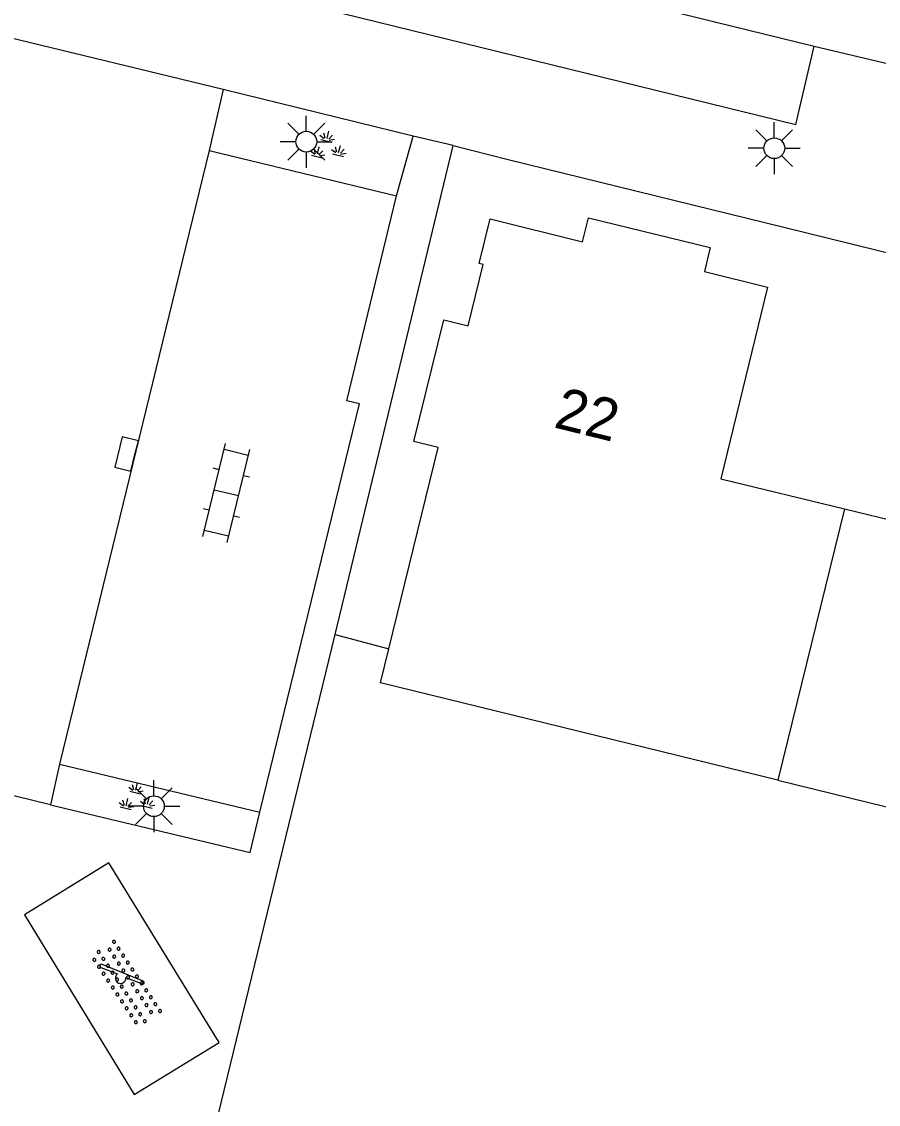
# Model space of a CAD drawing. Extents: x 125000 to 129004, y 397500 to 399008.
# Drawn here: x 126676.77 to 126697.37, y 398245.21 to 398271.24 of the extents above; entities that cross this region are included whole.
import ezdxf

# ---------------------------------------------------------------- set-up
doc = ezdxf.new("R2010")
doc.units = 0
for name, color, linetype in [('gg-afsc-hekwerk', 7, 'Continuous'), ('gg-afsc-muur', 7, 'Continuous'), ('gg-anno-huisnummerreeks BGT', 7, 'Continuous'), ('gg-bbg-hoofdgebouw', 7, 'Continuous'), ('gg-bbg-tussenscheiding', 7, 'Continuous'), ('gg-knt-verharding', 7, 'Continuous'), ('gt-grn-weggrens', 7, 'Continuous'), ('gt-symb-groenvak', 7, 'Continuous'), ('gt-symb-klinker verharding', 7, 'Continuous'), ('gt-symb-kolk', 7, 'Continuous'), ('gt-symb-lichtmast', 7, 'Continuous'), ('gt-symb-overige verharding', 7, 'Continuous'), ('gt-symb-speelvoorziening', 7, 'Continuous')]:
    doc.layers.add(name, color=color, linetype=linetype)

# ---------------------------------------------------------------- blocks, each defined once
blk = doc.blocks.new('gt0-OVH')
at = {"layer": 'gt-symb-overige verharding'}
for points in [[(-0.972, 0.298), (-0.967, 0.308), (-0.965, 0.319), (-0.966, 0.33), (-0.971, 0.34), (-0.978, 0.348), (-0.988, 0.353), (-0.999, 0.355), (-1.01, 0.354), (-1.02, 0.349), (-1.028, 0.342), (-1.033, 0.332), (-1.035, 0.321), (-1.034, 0.31), (-1.029, 0.3), (-1.022, 0.292), (-1.012, 0.287), (-1.001, 0.285), (-0.99, 0.286), (-0.98, 0.291)], [(-0.772, 0.298), (-0.767, 0.308), (-0.765, 0.319), (-0.766, 0.33), (-0.771, 0.34), (-0.778, 0.348), (-0.788, 0.353), (-0.799, 0.355), (-0.81, 0.354), (-0.82, 0.349), (-0.828, 0.342), (-0.833, 0.332), (-0.835, 0.321), (-0.834, 0.31), (-0.829, 0.3), (-0.822, 0.292), (-0.812, 0.287), (-0.801, 0.285), (-0.79, 0.286), (-0.78, 0.291)], [(-0.572, 0.298), (-0.567, 0.308), (-0.565, 0.319), (-0.566, 0.33), (-0.571, 0.34), (-0.578, 0.348), (-0.588, 0.353), (-0.599, 0.355), (-0.61, 0.354), (-0.62, 0.349), (-0.628, 0.342), (-0.633, 0.332), (-0.635, 0.321), (-0.634, 0.31), (-0.629, 0.3), (-0.622, 0.292), (-0.612, 0.287), (-0.601, 0.285), (-0.59, 0.286), (-0.58, 0.291)], [(-0.372, 0.298), (-0.367, 0.308), (-0.365, 0.319), (-0.366, 0.33), (-0.371, 0.34), (-0.378, 0.348), (-0.388, 0.353), (-0.399, 0.355), (-0.41, 0.354), (-0.42, 0.349), (-0.428, 0.342), (-0.433, 0.332), (-0.435, 0.321), (-0.434, 0.31), (-0.429, 0.3), (-0.422, 0.292), (-0.412, 0.287), (-0.401, 0.285), (-0.39, 0.286), (-0.38, 0.291)], [(-0.172, 0.298), (-0.167, 0.308), (-0.165, 0.319), (-0.166, 0.33), (-0.171, 0.34), (-0.178, 0.348), (-0.188, 0.353), (-0.199, 0.355), (-0.21, 0.354), (-0.22, 0.349), (-0.228, 0.342), (-0.233, 0.332), (-0.235, 0.321), (-0.234, 0.31), (-0.229, 0.3), (-0.222, 0.292), (-0.212, 0.287), (-0.201, 0.285), (-0.19, 0.286), (-0.18, 0.291)], [(0.028, 0.298), (0.033, 0.308), (0.035, 0.319), (0.034, 0.33), (0.029, 0.34), (0.022, 0.348), (0.012, 0.353), (0.001, 0.355), (-0.01, 0.354), (-0.02, 0.349), (-0.028, 0.342), (-0.033, 0.332), (-0.035, 0.321), (-0.034, 0.31), (-0.029, 0.3), (-0.022, 0.292), (-0.012, 0.287), (-0.001, 0.285), (0.01, 0.286), (0.02, 0.291)], [(0.228, 0.298), (0.233, 0.308), (0.235, 0.319), (0.234, 0.33), (0.229, 0.34), (0.222, 0.348), (0.212, 0.353), (0.201, 0.355), (0.19, 0.354), (0.18, 0.349), (0.172, 0.342), (0.167, 0.332), (0.165, 0.321), (0.166, 0.31), (0.171, 0.3), (0.178, 0.292), (0.188, 0.287), (0.199, 0.285), (0.21, 0.286), (0.22, 0.291)], [(0.428, 0.298), (0.433, 0.308), (0.435, 0.319), (0.434, 0.33), (0.429, 0.34), (0.422, 0.348), (0.412, 0.353), (0.401, 0.355), (0.39, 0.354), (0.38, 0.349), (0.372, 0.342), (0.367, 0.332), (0.365, 0.321), (0.366, 0.31), (0.371, 0.3), (0.378, 0.292), (0.388, 0.287), (0.399, 0.285), (0.41, 0.286), (0.42, 0.291)], [(0.628, 0.298), (0.633, 0.308), (0.635, 0.319), (0.634, 0.33), (0.629, 0.34), (0.622, 0.348), (0.612, 0.353), (0.601, 0.355), (0.59, 0.354), (0.58, 0.349), (0.572, 0.342), (0.567, 0.332), (0.565, 0.321), (0.566, 0.31), (0.571, 0.3), (0.578, 0.292), (0.588, 0.287), (0.599, 0.285), (0.61, 0.286), (0.62, 0.291)], [(0.828, 0.298), (0.833, 0.308), (0.835, 0.319), (0.834, 0.33), (0.829, 0.34), (0.822, 0.348), (0.812, 0.353), (0.801, 0.355), (0.79, 0.354), (0.78, 0.349), (0.772, 0.342), (0.767, 0.332), (0.765, 0.321), (0.766, 0.31), (0.771, 0.3), (0.778, 0.292), (0.788, 0.287), (0.799, 0.285), (0.81, 0.286), (0.82, 0.291)], [(1.028, 0.298), (1.033, 0.308), (1.035, 0.319), (1.034, 0.33), (1.029, 0.34), (1.022, 0.348), (1.012, 0.353), (1.001, 0.355), (0.99, 0.354), (0.98, 0.349), (0.972, 0.342), (0.967, 0.332), (0.965, 0.321), (0.966, 0.31), (0.971, 0.3), (0.978, 0.292), (0.988, 0.287), (0.999, 0.285), (1.01, 0.286), (1.02, 0.291)], [(-0.872, 0.106), (-0.867, 0.116), (-0.865, 0.126), (-0.866, 0.137), (-0.871, 0.147), (-0.878, 0.156), (-0.888, 0.161), (-0.899, 0.163), (-0.91, 0.162), (-0.92, 0.157), (-0.928, 0.15), (-0.933, 0.14), (-0.935, 0.129), (-0.934, 0.118), (-0.929, 0.108), (-0.922, 0.1), (-0.912, 0.095), (-0.901, 0.092), (-0.89, 0.094), (-0.88, 0.098)], [(-0.672, 0.106), (-0.667, 0.116), (-0.665, 0.126), (-0.666, 0.137), (-0.671, 0.147), (-0.678, 0.156), (-0.688, 0.161), (-0.699, 0.163), (-0.71, 0.162), (-0.72, 0.157), (-0.728, 0.15), (-0.733, 0.14), (-0.735, 0.129), (-0.734, 0.118), (-0.729, 0.108), (-0.722, 0.1), (-0.712, 0.095), (-0.701, 0.092), (-0.69, 0.094), (-0.68, 0.098)], [(-0.472, 0.106), (-0.467, 0.116), (-0.465, 0.126), (-0.466, 0.137), (-0.471, 0.147), (-0.478, 0.156), (-0.488, 0.161), (-0.499, 0.163), (-0.51, 0.162), (-0.52, 0.157), (-0.528, 0.15), (-0.533, 0.14), (-0.535, 0.129), (-0.534, 0.118), (-0.529, 0.108), (-0.522, 0.1), (-0.512, 0.095), (-0.501, 0.092), (-0.49, 0.094), (-0.48, 0.098)], [(-0.272, 0.106), (-0.267, 0.116), (-0.265, 0.126), (-0.266, 0.137), (-0.271, 0.147), (-0.278, 0.156), (-0.288, 0.161), (-0.299, 0.163), (-0.31, 0.162), (-0.32, 0.157), (-0.328, 0.15), (-0.333, 0.14), (-0.335, 0.129), (-0.334, 0.118), (-0.329, 0.108), (-0.322, 0.1), (-0.312, 0.095), (-0.301, 0.092), (-0.29, 0.094), (-0.28, 0.098)], [(-0.072, 0.106), (-0.067, 0.116), (-0.065, 0.126), (-0.066, 0.137), (-0.071, 0.147), (-0.078, 0.156), (-0.088, 0.161), (-0.099, 0.163), (-0.11, 0.162), (-0.12, 0.157), (-0.128, 0.15), (-0.133, 0.14), (-0.135, 0.129), (-0.134, 0.118), (-0.129, 0.108), (-0.122, 0.1), (-0.112, 0.095), (-0.101, 0.092), (-0.09, 0.094), (-0.08, 0.098)], [(0.128, 0.106), (0.133, 0.116), (0.135, 0.126), (0.134, 0.137), (0.129, 0.147), (0.122, 0.156), (0.112, 0.161), (0.101, 0.163), (0.09, 0.162), (0.08, 0.157), (0.072, 0.15), (0.067, 0.14), (0.065, 0.129), (0.066, 0.118), (0.071, 0.108), (0.078, 0.1), (0.088, 0.095), (0.099, 0.092), (0.11, 0.094), (0.12, 0.098)], [(0.328, 0.106), (0.333, 0.116), (0.335, 0.126), (0.334, 0.137), (0.329, 0.147), (0.322, 0.156), (0.312, 0.161), (0.301, 0.163), (0.29, 0.162), (0.28, 0.157), (0.272, 0.15), (0.267, 0.14), (0.265, 0.129), (0.266, 0.118), (0.271, 0.108), (0.278, 0.1), (0.288, 0.095), (0.299, 0.092), (0.31, 0.094), (0.32, 0.098)], [(0.528, 0.106), (0.533, 0.116), (0.535, 0.126), (0.534, 0.137), (0.529, 0.147), (0.522, 0.156), (0.512, 0.161), (0.501, 0.163), (0.49, 0.162), (0.48, 0.157), (0.472, 0.15), (0.467, 0.14), (0.465, 0.129), (0.466, 0.118), (0.471, 0.108), (0.478, 0.1), (0.488, 0.095), (0.499, 0.092), (0.51, 0.094), (0.52, 0.098)], [(0.728, 0.106), (0.733, 0.116), (0.735, 0.126), (0.734, 0.137), (0.729, 0.147), (0.722, 0.156), (0.712, 0.161), (0.701, 0.163), (0.69, 0.162), (0.68, 0.157), (0.672, 0.15), (0.667, 0.14), (0.665, 0.129), (0.666, 0.118), (0.671, 0.108), (0.678, 0.1), (0.688, 0.095), (0.699, 0.092), (0.71, 0.094), (0.72, 0.098)], [(0.928, 0.106), (0.933, 0.116), (0.935, 0.126), (0.934, 0.137), (0.929, 0.147), (0.922, 0.156), (0.912, 0.161), (0.901, 0.163), (0.89, 0.162), (0.88, 0.157), (0.872, 0.15), (0.867, 0.14), (0.865, 0.129), (0.866, 0.118), (0.871, 0.108), (0.878, 0.1), (0.888, 0.095), (0.899, 0.092), (0.91, 0.094), (0.92, 0.098)], [(-0.972, -0.142), (-0.967, -0.132), (-0.965, -0.121), (-0.966, -0.11), (-0.971, -0.1), (-0.978, -0.092), (-0.988, -0.087), (-0.999, -0.085), (-1.01, -0.086), (-1.02, -0.091), (-1.028, -0.098), (-1.033, -0.108), (-1.035, -0.119), (-1.034, -0.13), (-1.029, -0.14), (-1.022, -0.148), (-1.012, -0.153), (-1.001, -0.155), (-0.99, -0.154), (-0.98, -0.149)], [(-0.772, -0.142), (-0.767, -0.132), (-0.765, -0.121), (-0.766, -0.11), (-0.771, -0.1), (-0.778, -0.092), (-0.788, -0.087), (-0.799, -0.085), (-0.81, -0.086), (-0.82, -0.091), (-0.828, -0.098), (-0.833, -0.108), (-0.835, -0.119), (-0.834, -0.13), (-0.829, -0.14), (-0.822, -0.148), (-0.812, -0.153), (-0.801, -0.155), (-0.79, -0.154), (-0.78, -0.149)], [(-0.572, -0.142), (-0.567, -0.132), (-0.565, -0.121), (-0.566, -0.11), (-0.571, -0.1), (-0.578, -0.092), (-0.588, -0.087), (-0.599, -0.085), (-0.61, -0.086), (-0.62, -0.091), (-0.628, -0.098), (-0.633, -0.108), (-0.635, -0.119), (-0.634, -0.13), (-0.629, -0.14), (-0.622, -0.148), (-0.612, -0.153), (-0.601, -0.155), (-0.59, -0.154), (-0.58, -0.149)], [(-0.372, -0.142), (-0.367, -0.132), (-0.365, -0.121), (-0.366, -0.11), (-0.371, -0.1), (-0.378, -0.092), (-0.388, -0.087), (-0.399, -0.085), (-0.41, -0.086), (-0.42, -0.091), (-0.428, -0.098), (-0.433, -0.108), (-0.435, -0.119), (-0.434, -0.13), (-0.429, -0.14), (-0.422, -0.148), (-0.412, -0.153), (-0.401, -0.155), (-0.39, -0.154), (-0.38, -0.149)], [(-0.172, -0.142), (-0.167, -0.132), (-0.165, -0.121), (-0.166, -0.11), (-0.171, -0.1), (-0.178, -0.092), (-0.188, -0.087), (-0.199, -0.085), (-0.21, -0.086), (-0.22, -0.091), (-0.228, -0.098), (-0.233, -0.108), (-0.235, -0.119), (-0.234, -0.13), (-0.229, -0.14), (-0.222, -0.148), (-0.212, -0.153), (-0.201, -0.155), (-0.19, -0.154), (-0.18, -0.149)], [(0.028, -0.142), (0.033, -0.132), (0.035, -0.121), (0.034, -0.11), (0.029, -0.1), (0.022, -0.092), (0.012, -0.087), (0.001, -0.085), (-0.01, -0.086), (-0.02, -0.091), (-0.028, -0.098), (-0.033, -0.108), (-0.035, -0.119), (-0.034, -0.13), (-0.029, -0.14), (-0.022, -0.148), (-0.012, -0.153), (-0.001, -0.155), (0.01, -0.154), (0.02, -0.149)], [(0.228, -0.142), (0.233, -0.132), (0.235, -0.121), (0.234, -0.11), (0.229, -0.1), (0.222, -0.092), (0.212, -0.087), (0.201, -0.085), (0.19, -0.086), (0.18, -0.091), (0.172, -0.098), (0.167, -0.108), (0.165, -0.119), (0.166, -0.13), (0.171, -0.14), (0.178, -0.148), (0.188, -0.153), (0.199, -0.155), (0.21, -0.154), (0.22, -0.149)], [(0.428, -0.142), (0.433, -0.132), (0.435, -0.121), (0.434, -0.11), (0.429, -0.1), (0.422, -0.092), (0.412, -0.087), (0.401, -0.085), (0.39, -0.086), (0.38, -0.091), (0.372, -0.098), (0.367, -0.108), (0.365, -0.119), (0.366, -0.13), (0.371, -0.14), (0.378, -0.148), (0.388, -0.153), (0.399, -0.155), (0.41, -0.154), (0.42, -0.149)], [(0.628, -0.142), (0.633, -0.132), (0.635, -0.121), (0.634, -0.11), (0.629, -0.1), (0.622, -0.092), (0.612, -0.087), (0.601, -0.085), (0.59, -0.086), (0.58, -0.091), (0.572, -0.098), (0.567, -0.108), (0.565, -0.119), (0.566, -0.13), (0.571, -0.14), (0.578, -0.148), (0.588, -0.153), (0.599, -0.155), (0.61, -0.154), (0.62, -0.149)], [(0.828, -0.142), (0.833, -0.132), (0.835, -0.121), (0.834, -0.11), (0.829, -0.1), (0.822, -0.092), (0.812, -0.087), (0.801, -0.085), (0.79, -0.086), (0.78, -0.091), (0.772, -0.098), (0.767, -0.108), (0.765, -0.119), (0.766, -0.13), (0.771, -0.14), (0.778, -0.148), (0.788, -0.153), (0.799, -0.155), (0.81, -0.154), (0.82, -0.149)], [(1.028, -0.142), (1.033, -0.132), (1.035, -0.121), (1.034, -0.11), (1.029, -0.1), (1.022, -0.092), (1.012, -0.087), (1.001, -0.085), (0.99, -0.086), (0.98, -0.091), (0.972, -0.098), (0.967, -0.108), (0.965, -0.119), (0.966, -0.13), (0.971, -0.14), (0.978, -0.148), (0.988, -0.153), (0.999, -0.155), (1.01, -0.154), (1.02, -0.149)], [(-0.872, -0.334), (-0.867, -0.324), (-0.865, -0.314), (-0.866, -0.303), (-0.871, -0.293), (-0.878, -0.284), (-0.888, -0.279), (-0.899, -0.277), (-0.91, -0.278), (-0.92, -0.283), (-0.928, -0.29), (-0.933, -0.3), (-0.935, -0.311), (-0.934, -0.322), (-0.929, -0.332), (-0.922, -0.34), (-0.912, -0.345), (-0.901, -0.348), (-0.89, -0.346), (-0.88, -0.342)], [(-0.672, -0.334), (-0.667, -0.324), (-0.665, -0.314), (-0.666, -0.303), (-0.671, -0.293), (-0.678, -0.284), (-0.688, -0.279), (-0.699, -0.277), (-0.71, -0.278), (-0.72, -0.283), (-0.728, -0.29), (-0.733, -0.3), (-0.735, -0.311), (-0.734, -0.322), (-0.729, -0.332), (-0.722, -0.34), (-0.712, -0.345), (-0.701, -0.348), (-0.69, -0.346), (-0.68, -0.342)], [(-0.472, -0.334), (-0.467, -0.324), (-0.465, -0.314), (-0.466, -0.303), (-0.471, -0.293), (-0.478, -0.284), (-0.488, -0.279), (-0.499, -0.277), (-0.51, -0.278), (-0.52, -0.283), (-0.528, -0.29), (-0.533, -0.3), (-0.535, -0.311), (-0.534, -0.322), (-0.529, -0.332), (-0.522, -0.34), (-0.512, -0.345), (-0.501, -0.348), (-0.49, -0.346), (-0.48, -0.342)], [(-0.272, -0.334), (-0.267, -0.324), (-0.265, -0.314), (-0.266, -0.303), (-0.271, -0.293), (-0.278, -0.284), (-0.288, -0.279), (-0.299, -0.277), (-0.31, -0.278), (-0.32, -0.283), (-0.328, -0.29), (-0.333, -0.3), (-0.335, -0.311), (-0.334, -0.322), (-0.329, -0.332), (-0.322, -0.34), (-0.312, -0.345), (-0.301, -0.348), (-0.29, -0.346), (-0.28, -0.342)], [(-0.072, -0.334), (-0.067, -0.324), (-0.065, -0.314), (-0.066, -0.303), (-0.071, -0.293), (-0.078, -0.284), (-0.088, -0.279), (-0.099, -0.277), (-0.11, -0.278), (-0.12, -0.283), (-0.128, -0.29), (-0.133, -0.3), (-0.135, -0.311), (-0.134, -0.322), (-0.129, -0.332), (-0.122, -0.34), (-0.112, -0.345), (-0.101, -0.348), (-0.09, -0.346), (-0.08, -0.342)], [(0.128, -0.334), (0.133, -0.324), (0.135, -0.314), (0.134, -0.303), (0.129, -0.293), (0.122, -0.284), (0.112, -0.279), (0.101, -0.277), (0.09, -0.278), (0.08, -0.283), (0.072, -0.29), (0.067, -0.3), (0.065, -0.311), (0.066, -0.322), (0.071, -0.332), (0.078, -0.34), (0.088, -0.345), (0.099, -0.348), (0.11, -0.346), (0.12, -0.342)], [(0.328, -0.334), (0.333, -0.324), (0.335, -0.314), (0.334, -0.303), (0.329, -0.293), (0.322, -0.284), (0.312, -0.279), (0.301, -0.277), (0.29, -0.278), (0.28, -0.283), (0.272, -0.29), (0.267, -0.3), (0.265, -0.311), (0.266, -0.322), (0.271, -0.332), (0.278, -0.34), (0.288, -0.345), (0.299, -0.348), (0.31, -0.346), (0.32, -0.342)], [(0.528, -0.334), (0.533, -0.324), (0.535, -0.314), (0.534, -0.303), (0.529, -0.293), (0.522, -0.284), (0.512, -0.279), (0.501, -0.277), (0.49, -0.278), (0.48, -0.283), (0.472, -0.29), (0.467, -0.3), (0.465, -0.311), (0.466, -0.322), (0.471, -0.332), (0.478, -0.34), (0.488, -0.345), (0.499, -0.348), (0.51, -0.346), (0.52, -0.342)], [(0.728, -0.334), (0.733, -0.324), (0.735, -0.314), (0.734, -0.303), (0.729, -0.293), (0.722, -0.284), (0.712, -0.279), (0.701, -0.277), (0.69, -0.278), (0.68, -0.283), (0.672, -0.29), (0.667, -0.3), (0.665, -0.311), (0.666, -0.322), (0.671, -0.332), (0.678, -0.34), (0.688, -0.345), (0.699, -0.348), (0.71, -0.346), (0.72, -0.342)], [(0.928, -0.334), (0.933, -0.324), (0.935, -0.314), (0.934, -0.303), (0.929, -0.293), (0.922, -0.284), (0.912, -0.279), (0.901, -0.277), (0.89, -0.278), (0.88, -0.283), (0.872, -0.29), (0.867, -0.3), (0.865, -0.311), (0.866, -0.322), (0.871, -0.332), (0.878, -0.34), (0.888, -0.345), (0.899, -0.348), (0.91, -0.346), (0.92, -0.342)]]:
    blk.add_lwpolyline(points, close=True, dxfattribs=at)
blk = doc.blocks.new('gt0-SV')
at = {"layer": 'gt-symb-speelvoorziening'}
for p, q in [((0.542, -0.076), (-0.449, 0.324)), ((-0.477, 0.255), (-0.08, 0.096)), ((0.125, 0.014), (0.515, -0.143))]:
    blk.add_line(p, q, dxfattribs=at)
for centre, radius, start, end in [((-0.466, 0.291), 0.0369, 63.6251, 252.6602), ((-0.002, -0.005), 0.128, 127.6866, 8.5986), ((0.531, -0.111), 0.0363, 243.5085, 72.5436)]:
    blk.add_arc(centre, radius, start, end, dxfattribs=at)
blk = doc.blocks.new('gt0-LMAST')
at = {"layer": 'gt-symb-lichtmast'}
for p, q in [((-0.005, 0.246), (-0.005, 0.621)), ((-0.182, 0.173), (-0.447, 0.438)), ((0.172, 0.173), (0.437, 0.438)), ((-0.255, -0.004), (-0.63, -0.004)), ((-0.182, -0.181), (-0.447, -0.446)), ((-0.005, -0.254), (-0.005, -0.629)), ((0.437, -0.446), (0.172, -0.181)), ((0.245, -0.004), (0.62, -0.004))]:
    blk.add_line(p, q, dxfattribs=at)
blk.add_circle((-0.005, -0.004), 0.25, dxfattribs=at)
blk = doc.blocks.new('gt0-GRVAK')
at = {"layer": 'gt-symb-groenvak'}
for p, q in [((-0.091, 0.211), (-0.156, 0.322)), ((-0.047, 0.214), (-0.047, 0.393)), ((-0.004, 0.211), (0.061, 0.322)), ((-0.11, 0.189), (-0.228, 0.24)), ((-0.182, 0.153), (0.088, 0.153)), ((0.015, 0.189), (0.133, 0.24)), ((0.262, -0.052), (0.197, 0.059)), ((0.305, -0.049), (0.305, 0.13)), ((0.349, -0.052), (0.414, 0.059)), ((-0.245, -0.228), (-0.363, -0.177)), ((-0.226, -0.206), (-0.291, -0.095)), ((-0.183, -0.203), (-0.183, -0.024)), ((-0.139, -0.206), (-0.074, -0.095)), ((-0.12, -0.228), (-0.002, -0.177)), ((0.243, -0.074), (0.125, -0.023)), ((0.17, -0.11), (0.441, -0.11)), ((0.368, -0.074), (0.486, -0.023)), ((-0.318, -0.264), (-0.047, -0.264))]:
    blk.add_line(p, q, dxfattribs=at)
blk = doc.blocks.new('gt0-KL1')
at = {"layer": 'gt-symb-klinker verharding'}
for p, q in [((-1.15, 0.3), (1.15, 0.3)), ((-1, -0.3), (-1, 0.3)), ((-0.5, 0.3), (-0.5, 0.45)), ((0, -0.3), (0, 0.3)), ((0.5, 0.3), (0.5, 0.45)), ((1, -0.3), (1, 0.3)), ((-1.15, -0.3), (1.15, -0.3)), ((-0.5, -0.45), (-0.5, -0.3)), ((0.5, -0.45), (0.5, -0.3))]:
    blk.add_line(p, q, dxfattribs=at)
blk = doc.blocks.new('gt0-KOLK')
at = {"layer": 'gt-symb-kolk'}
blk.add_lwpolyline([(0, 0), (0.375, 0), (0.375, 0.4), (-0.375, 0.4), (-0.375, 0), (0, 0)], dxfattribs=at)

msp = doc.modelspace()

# ---------------------------------------------------------------- linework, layer by layer
at = {"layer": 'gg-afsc-hekwerk'}
for p, q in [((126680.704, 398241.689), (126684.308, 398256.511)), ((126684.308, 398256.511), (126685.596, 398256.164))]:
    msp.add_line(p, q, dxfattribs=at)
at = {"layer": 'gg-afsc-muur'}
msp.add_line((126688.47, 398267.925), (126695.097, 398266.297), dxfattribs=at)
at = {"layer": 'gg-bbg-hoofdgebouw'}
msp.add_line((126694.957, 398253.004), (126704.898, 398250.57), dxfattribs=at)
for points in [[(126685.596, 398256.164), (126686.784, 398261.002), (126686.201, 398261.145), (126686.921, 398264.075), (126687.503, 398263.932), (126687.865, 398265.407), (126687.768, 398265.431), (126688.034, 398266.498), (126690.254, 398265.945), (126690.397, 398266.528), (126693.33, 398265.809), (126693.188, 398265.231), (126694.701, 398264.859), (126693.582, 398260.249), (126696.553, 398259.528)], [(126696.553, 398259.528), (126700.715, 398258.517), (126701.572, 398262.05), (126701.475, 398262.073), (126701.758, 398263.238), (126702.492, 398263.052), (126702.467, 398262.955), (126704.496, 398262.46), (126704.638, 398263.042), (126707.569, 398262.327), (126707.425, 398261.744), (126707.62, 398261.696)], [(126694.957, 398253.004), (126685.395, 398255.345), (126685.596, 398256.164)]]:
    msp.add_lwpolyline(points, dxfattribs=at)
at = {"layer": 'gg-bbg-tussenscheiding'}
msp.add_line((126696.553, 398259.528), (126694.957, 398253.004), dxfattribs=at)
at = {"layer": 'gg-knt-verharding'}
for p, q in [((126682.851, 398273.834), (126695.825, 398270.656)), ((126695.825, 398270.656), (126702.301, 398269.101)), ((126681.618, 398269.614), (126681.277, 398268.14)), ((126686.187, 398268.488), (126681.618, 398269.614)), ((126685.782, 398267.054), (126686.187, 398268.488)), ((126684.308, 398256.511), (126687.146, 398268.266)), ((126687.146, 398268.266), (126688.47, 398267.925)), ((126681.277, 398268.14), (126677.679, 398253.388)), ((126681.277, 398268.14), (126685.782, 398267.054)), ((126695.097, 398266.297), (126702.231, 398264.553)), ((126677.679, 398253.388), (126677.464, 398252.414)), ((126677.679, 398253.388), (126682.495, 398252.238))]:
    msp.add_line(p, q, dxfattribs=at)
for points in [[(126682.851, 398273.834), (126682.381, 398271.963), (126695.385, 398268.771), (126695.825, 398270.656)], [(126682.495, 398252.238), (126684.892, 398262.052), (126684.593, 398262.127), (126685.782, 398267.054)], [(126677.464, 398252.414), (126682.267, 398251.265), (126682.495, 398252.238)], [(126676.837, 398249.771), (126679.477, 398245.445), (126681.52, 398246.699), (126678.863, 398251.021), (126676.837, 398249.771)]]:
    msp.add_lwpolyline(points, dxfattribs=at)
at = {"layer": 'gt-grn-weggrens'}
for p, q in [((126681.618, 398269.614), (126675.455, 398271.105)), ((126687.146, 398268.266), (126686.187, 398268.488)), ((126677.464, 398252.414), (126671.248, 398253.934))]:
    msp.add_line(p, q, dxfattribs=at)

# ---------------------------------------------------------------- block references
at = {"layer": 'gt-symb-groenvak'}
for p, rotation in [((126684.108, 398268.214), -13.702889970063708), ((126679.509, 398252.546), -13.71646932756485)]:
    msp.add_blockref('gt0-GRVAK', p, dxfattribs=dict(at, rotation=rotation))
at = {"layer": 'gt-symb-klinker verharding', "rotation": 76.35276166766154}
msp.add_blockref('gt0-KL1', (126681.692, 398259.911), dxfattribs=at)
at = {"layer": 'gt-symb-kolk', "rotation": 76.2971100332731}
msp.add_blockref('gt0-KOLK', (126679.487, 398260.801), dxfattribs=at)
at = {"layer": 'gt-symb-lichtmast'}
for p in [(126683.62, 398268.36), (126694.873, 398268.202), (126679.955, 398252.383)]:
    msp.add_blockref('gt0-LMAST', p, dxfattribs=at)
at = {"layer": 'gt-symb-overige verharding', "rotation": -56.3734708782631}
msp.add_blockref('gt0-OVH', (126679.277, 398248.11), dxfattribs=at)
at = {"layer": 'gt-symb-speelvoorziening'}
msp.add_blockref('gt0-SV', (126679.152, 398248.251), dxfattribs=at)

# ---------------------------------------------------------------- texts
at = {"layer": 'gg-anno-huisnummerreeks BGT'}
msp.add_text('22', height=1, rotation=346.2, dxfattribs=at).set_placement((126689.539, 398261.493))

doc.saveas('drawing.dxf')
